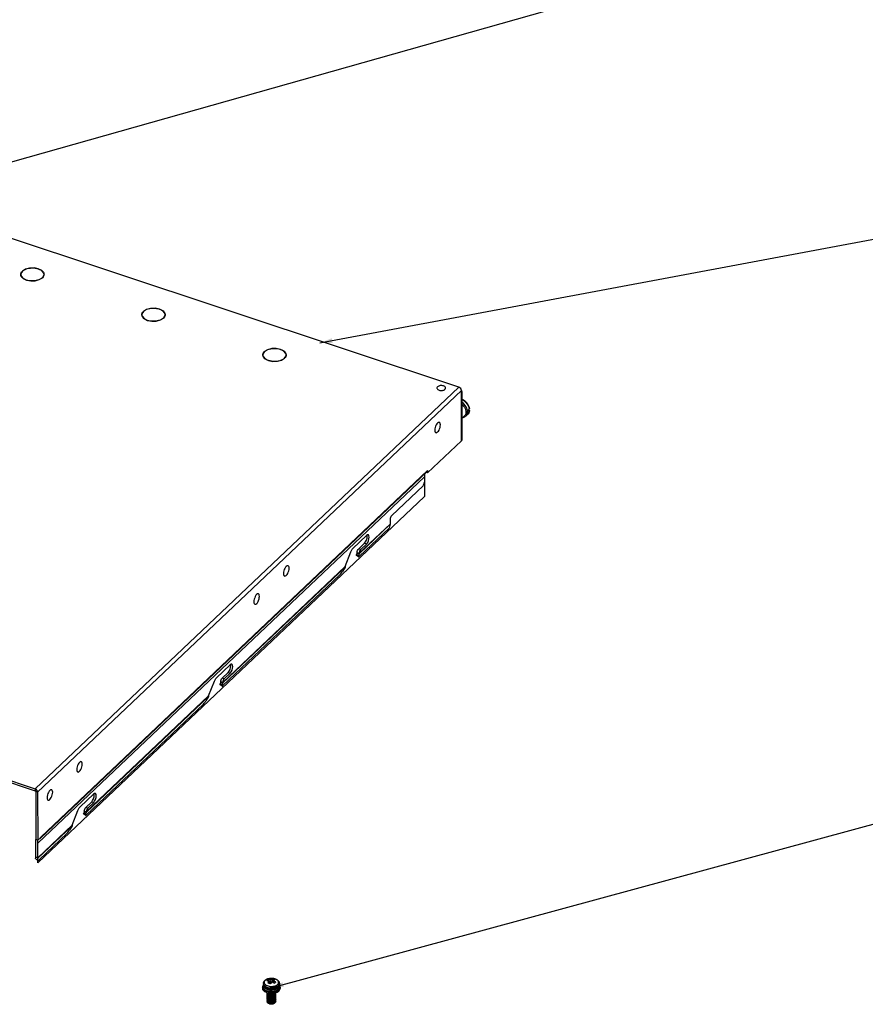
# Model space of a CAD drawing. Extents: x 0 to 1189, y 0 to 841.
# Tile 296 of 297: x 614 to 716, y 602 to 721. Entities that reach past the tile are written whole.
import ezdxf

# ---------------------------------------------------------------- set-up
doc = ezdxf.new("R2010")
doc.units = 0
doc.header["$LTSCALE"] = 65.395
doc.layers.get('0').update_dxf_attribs({"linetype": 'CONTINUOUS'})
for name, color, linetype in [('02___PRT_ALL_AXES', 7, 'CONTINUOUS'), ('03___PRT_ALL_CURVES', 7, 'CONTINUOUS'), ('03__ASM_ALL_CURVES', 7, 'CONTINUOUS'), ('03_ALL_AXES', 7, 'CONTINUOUS'), ('09_ALL_ROUNDS', 7, 'CONTINUOUS'), ('20_ALL_FEATURES', 7, 'CONTINUOUS')]:
    doc.layers.add(name, color=color, linetype=linetype)

msp = doc.modelspace()

# ---------------------------------------------------------------- linework, layer by layer
at = {"color": 2, "linetype": 'Continuous'}
for p, q in [((608.42, 702.24), (805.54, 757.94)), ((649.96, 681.62), (805.64, 710.85)), ((644.07, 603.86), (805.78, 647.83))]:
    msp.add_line(p, q, dxfattribs=at)
at = {"color": 7, "linetype": 'Continuous'}
for p, q in [((666.71, 676.27), (535.41, 719.96)), ((666.71, 676.27), (615.63, 627.86)), ((667.01, 675.88), (615.93, 627.47)), ((666.83, 676.21), (666.71, 676.27)), ((666.93, 676.12), (666.83, 676.21)), ((666.99, 676), (666.93, 676.12)), ((667.01, 675.88), (666.99, 676)), ((667.03, 669.83), (667.01, 675.88)), ((667.02, 675.87), (667.05, 675.79)), ((667.05, 675.79), (667.02, 675.71)), ((667.05, 675.71), (667.07, 669.91)), ((667.74, 673.45), (667.94, 673.64)), ((667.94, 673.4), (667.74, 673.2)), ((667.84, 673.55), (667.88, 673.53)), ((667.36, 672.78), (667.06, 672.49)), ((667.74, 672.98), (667.54, 672.78)), ((662.92, 665.94), (667.03, 669.83)), ((667.07, 669.91), (667.03, 669.83)), ((662.85, 666.07), (616.28, 621.93)), ((662.91, 666.23), (616.3, 622.05)), ((662.92, 665.94), (662.76, 665.99)), ((662.85, 666.07), (662.89, 666.11)), ((662.89, 666.11), (662.91, 666.16)), ((662.91, 666.16), (662.91, 666.23)), ((662.91, 666.23), (662.92, 665.94)), ((662.55, 665.79), (662.56, 664.84)), ((662.38, 664.38), (658.62, 660.82)), ((658.45, 659.82), (658.45, 660.36)), ((658.44, 659.76), (654.68, 656.2)), ((658.45, 659.82), (654.69, 656.26)), ((654.72, 655.89), (658.29, 659.28)), ((658.44, 659.76), (658.29, 659.28)), ((525.8, 657.74), (615.63, 627.86)), ((653.94, 656.85), (655.58, 658.41)), ((655.7, 658.48), (655.58, 658.41)), ((655.78, 658.48), (655.7, 658.48)), ((654.87, 656.72), (654.63, 656.8)), ((654.87, 656.72), (654.8, 656.63)), ((655.59, 657.39), (654.87, 656.72)), ((655.34, 657.47), (655.59, 657.39)), ((652.99, 654.65), (653.69, 656.44)), ((654.61, 655.97), (654.38, 656.11)), ((654.62, 655.84), (654.38, 655.98)), ((654.45, 656.34), (654.68, 656.2)), ((654.69, 656.26), (654.46, 656.33)), ((654.68, 656.2), (654.61, 655.97)), ((654.62, 655.84), (654.65, 655.84)), ((654.65, 655.84), (654.72, 655.89)), ((654.71, 656.38), (654.69, 656.26)), ((652.99, 654.59), (638.23, 640.61)), ((652.99, 654.65), (638.24, 640.67)), ((652.99, 654.59), (652.67, 654.06)), ((638.27, 640.3), (652.36, 653.66)), ((637.49, 641.26), (639.13, 642.82)), ((639.25, 642.89), (639.13, 642.82)), ((639.33, 642.89), (639.25, 642.89)), ((638.42, 641.12), (638.18, 641.2)), ((638.42, 641.12), (638.35, 641.04)), ((639.14, 641.8), (638.42, 641.12)), ((638.89, 641.88), (639.14, 641.8)), ((636.54, 639.06), (637.24, 640.85)), ((638.16, 640.38), (637.93, 640.52)), ((638.17, 640.25), (637.93, 640.39)), ((638, 640.75), (638.23, 640.61)), ((638.24, 640.67), (638.01, 640.74)), ((638.23, 640.61), (638.16, 640.38)), ((638.17, 640.25), (638.2, 640.25)), ((638.2, 640.25), (638.27, 640.3)), ((638.26, 640.79), (638.24, 640.67)), ((636.54, 639), (621.78, 625.02)), ((636.54, 639.06), (621.79, 625.08)), ((636.54, 639), (636.22, 638.47)), ((621.82, 624.71), (635.91, 638.07)), ((615.63, 627.86), (615.63, 627.63)), ((615.74, 627.8), (615.63, 627.86)), ((615.93, 627.47), (615.69, 627.55)), ((615.84, 627.7), (615.74, 627.8)), ((615.93, 627.47), (615.94, 621.65)), ((621.04, 625.67), (622.68, 627.22)), ((622.8, 627.3), (622.68, 627.22)), ((622.88, 627.3), (622.8, 627.3)), ((621.97, 625.53), (621.73, 625.61)), ((622.69, 626.21), (621.97, 625.53)), ((622.44, 626.29), (622.69, 626.21)), ((620.09, 623.47), (620.79, 625.26)), ((621.71, 624.79), (621.48, 624.93)), ((621.72, 624.66), (621.48, 624.8)), ((621.55, 625.16), (621.78, 625.02)), ((621.79, 625.08), (621.56, 625.15)), ((621.78, 625.02), (621.71, 624.79)), ((621.72, 624.66), (621.75, 624.66)), ((621.75, 624.66), (621.82, 624.71)), ((621.81, 625.2), (621.79, 625.08)), ((621.97, 625.53), (621.9, 625.45)), ((620.09, 623.47), (615.94, 619.54)), ((620.09, 623.41), (615.94, 619.48)), ((620.09, 623.41), (619.77, 622.87)), ((616.15, 619.34), (619.46, 622.48)), ((616.29, 621.99), (616.3, 622.05)), ((616.3, 622.05), (616.3, 621.99)), ((615.94, 621.65), (615.7, 621.73)), ((615.94, 621.65), (616.3, 621.99)), ((615.94, 619.54), (615.94, 621.65)), ((616.16, 621.85), (616.21, 621.87)), ((616.21, 621.87), (616.24, 621.89)), ((616.24, 621.89), (616.27, 621.93)), ((616.26, 621.91), (616.24, 621.89)), ((616.27, 621.93), (616.29, 621.99)), ((615.7, 619.65), (615.94, 619.51)), ((615.71, 619.38), (615.95, 619.24)), ((615.94, 619.54), (615.83, 619.57)), ((615.94, 619.48), (615.91, 619.32)), ((615.91, 619.32), (615.95, 619.24)), ((615.95, 619.24), (616.03, 619.25)), ((616.03, 619.25), (616.15, 619.34))]:
    msp.add_line(p, q, dxfattribs=at)
at = {"color": 3, "linetype": 'Continuous'}
for p, q in [((655.57, 657.83), (655.63, 658.06)), ((525.8, 657.51), (615.63, 627.63)), ((654.45, 656.34), (654.46, 656.46)), ((654.46, 656.46), (654.5, 656.59)), ((655.34, 657.47), (654.63, 656.8)), ((654.45, 656.34), (654.38, 656.11)), ((639.12, 642.24), (639.18, 642.47)), ((638.89, 641.88), (638.18, 641.2)), ((638, 640.75), (637.93, 640.52)), ((638, 640.75), (638.01, 640.87)), ((638.01, 640.87), (638.05, 641)), ((615.69, 627.55), (615.7, 621.73)), ((622.67, 626.65), (622.73, 626.88)), ((622.44, 626.29), (621.73, 625.61)), ((621.55, 625.16), (621.48, 624.93)), ((621.55, 625.16), (621.56, 625.28)), ((621.56, 625.28), (621.6, 625.41)), ((615.7, 619.65), (615.7, 621.73)), ((615.68, 619.46), (615.7, 619.62)), ((615.71, 619.38), (615.68, 619.46))]:
    msp.add_line(p, q, dxfattribs=at)
at = {"color": 7, "linetype": 'Continuous'}
for points in [[(667.06, 674.86), (667.11, 674.84), (667.27, 674.75), (667.42, 674.64), (667.56, 674.51), (667.69, 674.36), (667.79, 674.2), (667.87, 674.04), (667.93, 673.87), (667.97, 673.7)], [(667.06, 674.81), (667.13, 674.78), (667.29, 674.68), (667.43, 674.56), (667.56, 674.43), (667.68, 674.28), (667.78, 674.13), (667.86, 673.97), (667.91, 673.8), (667.94, 673.64)], [(667.74, 673.45), (667.71, 673.61), (667.65, 673.77), (667.57, 673.93), (667.48, 674.09), (667.36, 674.23), (667.23, 674.37), (667.08, 674.48), (667.06, 674.5)], [(667.06, 674.24), (667.16, 674.14), (667.27, 674.01), (667.37, 673.87), (667.45, 673.72)], [(667.45, 673.72), (667.51, 673.57), (667.54, 673.41), (667.56, 673.27), (667.54, 673.13), (667.51, 673), (667.45, 672.89), (667.37, 672.79), (667.36, 672.78)], [(667.54, 672.78), (667.58, 672.82), (667.65, 672.93), (667.71, 673.06), (667.74, 673.2)], [(667.71, 673.43), (667.72, 673.43), (667.73, 673.44), (667.74, 673.45)], [(667.71, 673.43), (667.71, 673.38), (667.72, 673.34), (667.72, 673.3)], [(667.72, 673.3), (667.72, 673.26), (667.72, 673.22), (667.71, 673.18)], [(667.71, 673.18), (667.72, 673.19), (667.73, 673.2), (667.74, 673.2)], [(667.97, 673.44), (667.94, 673.31), (667.89, 673.18), (667.82, 673.07), (667.74, 672.98)], [(667.94, 673.4), (667.91, 673.26), (667.86, 673.13), (667.78, 673.02), (667.74, 672.98)], [(667.88, 673.53), (667.91, 673.52), (667.94, 673.5), (667.96, 673.48), (667.97, 673.46), (667.97, 673.44)], [(667.94, 673.64), (667.96, 673.66), (667.97, 673.68), (667.97, 673.7)], [(667.97, 673.44), (667.96, 673.42), (667.94, 673.4)], [(667.54, 672.78), (667.43, 672.7), (667.3, 672.63), (667.17, 672.6)], [(662.38, 664.38), (662.45, 664.47), (662.51, 664.59), (662.54, 664.72), (662.56, 664.84)], [(658.45, 660.36), (658.46, 660.49), (658.5, 660.62), (658.56, 660.74), (658.62, 660.82)], [(658.44, 659.76), (658.44, 659.78), (658.45, 659.8), (658.45, 659.82)], [(655.59, 657.39), (655.71, 657.55), (655.81, 657.75), (655.87, 657.98), (655.9, 658.2)], [(655.9, 658.2), (655.87, 658.37), (655.8, 658.47), (655.78, 658.48)], [(653.69, 656.44), (653.76, 656.6), (653.85, 656.74), (653.94, 656.85)], [(654.8, 656.63), (654.74, 656.51), (654.71, 656.38)], [(654.61, 655.97), (654.6, 655.89), (654.61, 655.84), (654.62, 655.84)], [(654.69, 656.26), (654.69, 656.24), (654.69, 656.23), (654.69, 656.22), (654.69, 656.21), (654.68, 656.2)], [(652.99, 654.65), (652.99, 654.64), (652.99, 654.63), (652.99, 654.61), (652.99, 654.6), (652.99, 654.59)], [(652.36, 653.66), (652.46, 653.76), (652.56, 653.9), (652.67, 654.06)], [(639.14, 641.8), (639.25, 641.95), (639.36, 642.16), (639.42, 642.39), (639.45, 642.61)], [(639.45, 642.61), (639.42, 642.78), (639.35, 642.88), (639.33, 642.89)], [(637.24, 640.85), (637.31, 641.01), (637.4, 641.15), (637.49, 641.26)], [(638.35, 641.04), (638.29, 640.92), (638.26, 640.79)], [(638.16, 640.38), (638.15, 640.3), (638.16, 640.25), (638.17, 640.25)], [(638.24, 640.67), (638.24, 640.65), (638.24, 640.64), (638.24, 640.63), (638.24, 640.62), (638.23, 640.61)], [(636.54, 639.06), (636.54, 639.05), (636.54, 639.03), (636.54, 639.02), (636.54, 639.01), (636.54, 639)], [(635.91, 638.07), (636.01, 638.17), (636.11, 638.31), (636.22, 638.47)], [(615.93, 627.47), (615.91, 627.59), (615.84, 627.7)], [(622.69, 626.21), (622.8, 626.36), (622.91, 626.57), (622.97, 626.8), (623, 627.02)], [(623, 627.02), (622.97, 627.19), (622.9, 627.29), (622.88, 627.3)], [(620.79, 625.26), (620.86, 625.42), (620.95, 625.56), (621.04, 625.67)], [(621.71, 624.79), (621.7, 624.71), (621.71, 624.66), (621.72, 624.66)], [(621.79, 625.08), (621.79, 625.06), (621.79, 625.05), (621.79, 625.04), (621.79, 625.03), (621.78, 625.02)], [(621.9, 625.45), (621.84, 625.33), (621.81, 625.2)], [(620.09, 623.47), (620.09, 623.46), (620.09, 623.44), (620.09, 623.43), (620.09, 623.42), (620.09, 623.41)], [(619.46, 622.48), (619.56, 622.58), (619.66, 622.72), (619.77, 622.87)], [(615.94, 619.54), (615.94, 619.53), (615.94, 619.52), (615.94, 619.51)], [(615.94, 619.51), (615.94, 619.49), (615.94, 619.48)]]:
    msp.add_lwpolyline(points, dxfattribs=at)
at = {"color": 3, "linetype": 'Continuous'}
for points in [[(655.34, 657.47), (655.46, 657.63), (655.57, 657.83)], [(655.63, 658.06), (655.66, 658.28), (655.63, 658.44)], [(654.5, 656.59), (654.56, 656.71), (654.63, 656.8)], [(654.38, 655.98), (654.38, 655.98), (654.37, 656.03), (654.38, 656.11)], [(638.89, 641.88), (639.01, 642.03), (639.12, 642.24)], [(639.18, 642.47), (639.21, 642.69), (639.18, 642.85)], [(638.05, 641), (638.11, 641.12), (638.18, 641.2)], [(637.93, 640.39), (637.93, 640.39), (637.92, 640.44), (637.93, 640.52)], [(615.69, 627.55), (615.68, 627.58), (615.66, 627.61), (615.63, 627.63)], [(622.73, 626.88), (622.76, 627.1), (622.73, 627.26)], [(621.6, 625.41), (621.66, 625.53), (621.73, 625.61)], [(622.44, 626.29), (622.56, 626.44), (622.67, 626.65)], [(621.48, 624.8), (621.48, 624.8), (621.47, 624.85), (621.48, 624.93)], [(615.7, 619.62), (615.7, 619.63), (615.7, 619.65)]]:
    msp.add_lwpolyline(points, dxfattribs=at)
at = {"color": 2, "linetype": 'Continuous'}
for points in [[(651.38, 682.18), (649.96, 681.62), (651.49, 681.61)], [(645.44, 604.53), (644.07, 603.86), (645.59, 603.98)]]:
    msp.add_solid(points, dxfattribs=at)
at = {"layer": '02___PRT_ALL_AXES', "color": 2, "linetype": 'Continuous'}
for p, q in [((613.91, 689.99), (613.9, 689.87)), ((613.9, 689.87), (613.94, 689.68)), ((614.09, 690.28), (613.91, 689.99)), ((614.46, 690.51), (614.09, 690.28)), ((614.95, 690.64), (614.46, 690.51)), ((615.5, 690.66), (614.95, 690.64)), ((616.01, 690.55), (615.5, 690.66)), ((616.42, 690.35), (616.01, 690.55)), ((616.65, 690.07), (616.42, 690.35)), ((616.5, 689.48), (616.68, 689.77)), ((616.7, 689.88), (616.65, 690.07)), ((616.68, 689.77), (616.7, 689.88)), ((613.94, 689.68), (614.17, 689.4)), ((616.13, 689.25), (616.5, 689.48)), ((628.5, 685.13), (628.49, 685.02)), ((628.49, 685.02), (628.53, 684.83)), ((628.68, 685.42), (628.5, 685.13)), ((629.05, 685.65), (628.68, 685.42)), ((629.54, 685.78), (629.05, 685.65)), ((630.09, 685.8), (629.54, 685.78)), ((630.6, 685.7), (630.09, 685.8)), ((631.01, 685.49), (630.6, 685.7)), ((631.24, 685.22), (631.01, 685.49)), ((631.29, 685.02), (631.24, 685.22)), ((631.27, 684.91), (631.29, 685.02)), ((628.53, 684.83), (628.77, 684.55)), ((630.73, 684.39), (631.09, 684.62)), ((631.09, 684.62), (631.27, 684.91)), ((643.09, 680.28), (643.08, 680.16)), ((643.28, 680.57), (643.09, 680.28)), ((643.64, 680.8), (643.28, 680.57)), ((644.14, 680.93), (643.64, 680.8)), ((644.68, 680.95), (644.14, 680.93)), ((645.2, 680.84), (644.68, 680.95)), ((645.6, 680.64), (645.2, 680.84)), ((645.84, 680.36), (645.6, 680.64)), ((645.88, 680.17), (645.84, 680.36)), ((643.08, 680.16), (643.12, 679.97)), ((643.12, 679.97), (643.36, 679.69)), ((645.32, 679.54), (645.68, 679.77)), ((645.68, 679.77), (645.87, 680.06)), ((645.87, 680.06), (645.88, 680.17))]:
    msp.add_line(p, q, dxfattribs=at)
at = {"layer": '02___PRT_ALL_AXES', "color": 7, "linetype": 'Continuous'}
for p, q in [((613.9, 689.87), (613.9, 689.96)), ((613.9, 689.85), (613.9, 689.87)), ((613.92, 689.74), (613.9, 689.85)), ((613.97, 689.63), (613.92, 689.74)), ((614, 690.18), (614.09, 690.28)), ((616.7, 689.88), (616.69, 689.79)), ((614.04, 689.52), (613.97, 689.63)), ((616.38, 689.38), (616.25, 689.3)), ((616.5, 689.48), (616.38, 689.38)), ((628.49, 685.02), (628.5, 685.1)), ((628.49, 684.99), (628.49, 685.02)), ((628.51, 684.88), (628.49, 684.99)), ((628.59, 685.32), (628.68, 685.42)), ((631.29, 685.02), (631.28, 684.94)), ((628.56, 684.77), (628.51, 684.88)), ((628.64, 684.67), (628.56, 684.77)), ((630.98, 684.53), (630.84, 684.45)), ((631.09, 684.62), (630.98, 684.53)), ((643.08, 680.16), (643.09, 680.25)), ((643.19, 680.47), (643.28, 680.57)), ((643.08, 680.14), (643.08, 680.16)), ((643.1, 680.03), (643.08, 680.14)), ((643.15, 679.92), (643.1, 680.03)), ((643.23, 679.81), (643.15, 679.92)), ((645.57, 679.67), (645.43, 679.59)), ((645.68, 679.77), (645.57, 679.67)), ((645.88, 680.17), (645.87, 680.08))]:
    msp.add_line(p, q, dxfattribs=at)
for points in [[(613.9, 689.96), (613.94, 690.07), (614, 690.18)], [(614.09, 690.28), (614.21, 690.37), (614.34, 690.45)], [(614.34, 690.45), (614.5, 690.52), (614.67, 690.58), (614.85, 690.62)], [(614.85, 690.62), (615.05, 690.65), (615.25, 690.66), (615.45, 690.66)], [(615.45, 690.66), (615.64, 690.64), (615.83, 690.6), (616.01, 690.55)], [(616.01, 690.55), (616.17, 690.49), (616.32, 690.41)], [(616.32, 690.41), (616.45, 690.33), (616.55, 690.23), (616.62, 690.13)], [(616.69, 689.79), (616.65, 689.68), (616.59, 689.58), (616.5, 689.48)], [(616.62, 690.13), (616.67, 690.02), (616.69, 689.91), (616.7, 689.88)], [(614.27, 689.34), (614.14, 689.43), (614.04, 689.52)], [(614.58, 689.2), (614.42, 689.26), (614.27, 689.34)], [(615.14, 689.09), (614.95, 689.11), (614.76, 689.15), (614.58, 689.2)], [(615.74, 689.13), (615.54, 689.1), (615.34, 689.09), (615.14, 689.09)], [(616.25, 689.3), (616.09, 689.23), (615.92, 689.17), (615.74, 689.13)], [(628.5, 685.1), (628.53, 685.21), (628.59, 685.32)], [(628.68, 685.42), (628.8, 685.51), (628.93, 685.6)], [(628.93, 685.6), (629.09, 685.67), (629.26, 685.72), (629.45, 685.77)], [(629.45, 685.77), (629.64, 685.8), (629.84, 685.81), (630.04, 685.8)], [(630.04, 685.8), (630.24, 685.78), (630.42, 685.75), (630.6, 685.7)], [(630.6, 685.7), (630.77, 685.64), (630.91, 685.56)], [(630.91, 685.56), (631.04, 685.47), (631.14, 685.38), (631.22, 685.27)], [(631.22, 685.27), (631.27, 685.16), (631.29, 685.05), (631.29, 685.02)], [(628.86, 684.48), (628.74, 684.57), (628.64, 684.67)], [(629.17, 684.34), (629.01, 684.41), (628.86, 684.48)], [(629.74, 684.24), (629.54, 684.26), (629.35, 684.29), (629.17, 684.34)], [(630.33, 684.28), (630.14, 684.25), (629.94, 684.23), (629.74, 684.24)], [(630.84, 684.45), (630.69, 684.38), (630.51, 684.32), (630.33, 684.28)], [(631.28, 684.94), (631.24, 684.83), (631.18, 684.72), (631.09, 684.62)], [(643.09, 680.25), (643.12, 680.36), (643.19, 680.47)], [(643.28, 680.57), (643.39, 680.66), (643.53, 680.74)], [(643.53, 680.74), (643.68, 680.81), (643.85, 680.87), (644.04, 680.91)], [(644.04, 680.91), (644.23, 680.94), (644.43, 680.95), (644.63, 680.95)], [(644.63, 680.95), (644.83, 680.93), (645.02, 680.89), (645.2, 680.84)], [(645.2, 680.84), (645.36, 680.78), (645.51, 680.7)], [(645.51, 680.7), (645.63, 680.62), (645.73, 680.52), (645.81, 680.42)], [(645.81, 680.42), (645.86, 680.31), (645.88, 680.2), (645.88, 680.17)], [(643.46, 679.63), (643.33, 679.72), (643.23, 679.81)], [(643.77, 679.49), (643.6, 679.55), (643.46, 679.63)], [(644.33, 679.38), (644.13, 679.4), (643.94, 679.44), (643.77, 679.49)], [(644.92, 679.42), (644.73, 679.39), (644.53, 679.38), (644.33, 679.38)], [(645.43, 679.59), (645.28, 679.52), (645.11, 679.46), (644.92, 679.42)], [(645.87, 680.08), (645.84, 679.97), (645.77, 679.87), (645.68, 679.77)], [(664.35, 672.04), (664.31, 672.05), (664.23, 672.02), (664.14, 671.96), (664.05, 671.86), (663.97, 671.73), (663.9, 671.58), (663.85, 671.41), (663.82, 671.25), (663.8, 671.1)], [(664.48, 671.74), (664.46, 671.87), (664.43, 671.96), (664.38, 672.03), (664.35, 672.04)], [(663.8, 671.1), (663.82, 670.97), (663.85, 670.87), (663.9, 670.81), (663.93, 670.8)], [(663.93, 670.8), (663.97, 670.79), (664.05, 670.81), (664.14, 670.88), (664.23, 670.98), (664.31, 671.11), (664.38, 671.26), (664.43, 671.42), (664.46, 671.58), (664.48, 671.74)], [(646.11, 654.76), (646.07, 654.76), (645.99, 654.74), (645.9, 654.68), (645.81, 654.58), (645.73, 654.44), (645.66, 654.29), (645.61, 654.13), (645.58, 653.97), (645.57, 653.82)], [(645.69, 653.51), (645.74, 653.5), (645.82, 653.53), (645.9, 653.59), (645.99, 653.69), (646.07, 653.82), (646.14, 653.97), (646.19, 654.14), (646.23, 654.3), (646.24, 654.45)], [(646.24, 654.45), (646.23, 654.58), (646.19, 654.68), (646.14, 654.74), (646.11, 654.76)], [(645.57, 653.82), (645.58, 653.69), (645.61, 653.59), (645.67, 653.52), (645.69, 653.51)], [(642.53, 651.37), (642.49, 651.37), (642.41, 651.35), (642.32, 651.29), (642.24, 651.19), (642.16, 651.06), (642.09, 650.9), (642.03, 650.74), (642, 650.58), (641.99, 650.43)], [(642.12, 650.12), (642.16, 650.12), (642.24, 650.14), (642.33, 650.2), (642.41, 650.3), (642.49, 650.43), (642.56, 650.58), (642.62, 650.75), (642.65, 650.91), (642.66, 651.06)], [(642.66, 651.06), (642.65, 651.19), (642.62, 651.29), (642.56, 651.35), (642.53, 651.37)], [(641.99, 650.43), (642, 650.3), (642.04, 650.2), (642.09, 650.14), (642.12, 650.12)], [(621.18, 631.13), (621.14, 631.14), (621.06, 631.12), (620.98, 631.05), (620.89, 630.95), (620.81, 630.82), (620.74, 630.67), (620.69, 630.51), (620.65, 630.34), (620.64, 630.19)], [(620.77, 629.89), (620.81, 629.88), (620.89, 629.9), (620.98, 629.97), (621.06, 630.07), (621.14, 630.2), (621.21, 630.35), (621.27, 630.51), (621.3, 630.68), (621.31, 630.83)], [(621.31, 630.83), (621.3, 630.96), (621.27, 631.06), (621.21, 631.12), (621.18, 631.13)], [(620.64, 630.19), (620.65, 630.06), (620.69, 629.96), (620.74, 629.9), (620.77, 629.89)], [(617.61, 627.74), (617.57, 627.75), (617.49, 627.73), (617.4, 627.66), (617.31, 627.56), (617.23, 627.43), (617.16, 627.28), (617.11, 627.12), (617.08, 626.95), (617.06, 626.8)], [(617.06, 626.8), (617.08, 626.67), (617.11, 626.57), (617.16, 626.51), (617.19, 626.5)], [(617.19, 626.5), (617.23, 626.49), (617.31, 626.51), (617.4, 626.58), (617.49, 626.68), (617.57, 626.81), (617.64, 626.96), (617.69, 627.12), (617.72, 627.29), (617.74, 627.44)], [(617.74, 627.44), (617.72, 627.57), (617.69, 627.67), (617.64, 627.73), (617.61, 627.74)]]:
    msp.add_lwpolyline(points, dxfattribs=at)
at = {"layer": '02___PRT_ALL_AXES', "color": 2, "linetype": 'Continuous'}
for points in [[(614.17, 689.4), (614.58, 689.2), (615.1, 689.1), (615.64, 689.11), (616.13, 689.25)], [(628.77, 684.55), (629.17, 684.34), (629.69, 684.24), (630.23, 684.26), (630.73, 684.39)], [(643.36, 679.69), (643.77, 679.49), (644.28, 679.39), (644.83, 679.4), (645.32, 679.54)]]:
    msp.add_lwpolyline(points, dxfattribs=at)
at = {"layer": '03___PRT_ALL_CURVES', "color": 4, "linetype": 'Continuous'}
for p, q in [((615.94, 621.3), (662.56, 665.48)), ((662.56, 665.48), (662.56, 663.12)), ((615.95, 618.95), (662.56, 663.12)), ((615.95, 618.95), (615.94, 621.3))]:
    msp.add_line(p, q, dxfattribs=at)
at = {"layer": '03__ASM_ALL_CURVES', "color": 4, "linetype": 'Continuous'}
for points in [[(664.13, 676.33), (664.09, 676.28), (664.06, 676.22), (664.06, 676.16), (664.07, 676.11), (664.11, 676.05), (664.16, 676), (664.23, 675.96), (664.31, 675.93), (664.41, 675.9), (664.51, 675.89), (664.61, 675.89), (664.71, 675.89), (664.81, 675.91), (664.9, 675.94), (664.97, 675.98), (665.03, 676.03)], [(665.03, 676.03), (665.08, 676.08), (665.1, 676.14), (665.11, 676.2), (665.09, 676.25), (665.06, 676.31), (665, 676.36), (664.94, 676.4), (664.85, 676.43), (664.76, 676.46), (664.66, 676.47), (664.56, 676.47), (664.45, 676.47), (664.36, 676.45), (664.27, 676.42), (664.19, 676.38), (664.13, 676.33)]]:
    msp.add_lwpolyline(points, dxfattribs=at)
at = {"layer": '03_ALL_AXES', "color": 7, "linetype": 'Continuous'}
for p, q in [((643.14, 604.39), (643.14, 604.27)), ((645.07, 604.4), (645.07, 604.28))]:
    msp.add_line(p, q, dxfattribs=at)
at = {"layer": '09_ALL_ROUNDS', "color": 7, "linetype": 'Continuous'}
for p, q in [((643.15, 604.19), (643.14, 604.27)), ((643.14, 604.27), (643.14, 604.24)), ((644.14, 605.01), (644.01, 605.01)), ((644.27, 605.01), (644.14, 605.01)), ((644.39, 604.99), (644.27, 605.01)), ((644.51, 604.96), (644.39, 604.99)), ((644.81, 604.23), (644.85, 604.27)), ((644.85, 604.27), (644.89, 604.31)), ((644.89, 604.31), (644.93, 604.36)), ((645.07, 604.28), (645.06, 604.19)), ((645.07, 604.4), (645.07, 604.4)), ((643.18, 604.1), (643.15, 604.19)), ((643.74, 603.7), (643.61, 603.74)), ((643.88, 603.67), (643.74, 603.7)), ((644.58, 603.73), (644.44, 603.7)), ((644.51, 603.79), (644.64, 603.83)), ((644.7, 603.79), (644.58, 603.73)), ((644.64, 603.83), (644.75, 603.88)), ((644.88, 604.08), (644.93, 604.12))]:
    msp.add_line(p, q, dxfattribs=at)
for points in [[(643.14, 604.39), (643.15, 604.49), (643.18, 604.58), (643.23, 604.66), (643.31, 604.75)], [(643.14, 604.39), (643.14, 604.36), (643.16, 604.29), (643.2, 604.21), (643.26, 604.14)], [(643.14, 604.24), (643.16, 604.16), (643.2, 604.08), (643.26, 604.01), (643.34, 603.94), (643.44, 603.88)], [(643.35, 604.77), (643.32, 604.73), (643.28, 604.68), (643.25, 604.63), (643.23, 604.56), (643.23, 604.49), (643.25, 604.42)], [(643.25, 604.42), (643.28, 604.35), (643.34, 604.29)], [(643.31, 604.75), (643.4, 604.82), (643.51, 604.89), (643.63, 604.94), (643.76, 604.98), (643.9, 605), (644.05, 605.01), (644.19, 605.01), (644.33, 605), (644.47, 604.97), (644.59, 604.93), (644.71, 604.88), (644.82, 604.82), (644.91, 604.74), (644.98, 604.66), (645.03, 604.58), (645.06, 604.49), (645.07, 604.4)], [(643.34, 604.29), (643.41, 604.23), (643.49, 604.17), (643.59, 604.13), (643.7, 604.09), (643.82, 604.06), (643.94, 604.04), (644.07, 604.03), (644.2, 604.04), (644.33, 604.05), (644.45, 604.07), (644.56, 604.11), (644.66, 604.15), (644.74, 604.19), (644.81, 604.23)], [(644.01, 605.01), (643.88, 605), (643.76, 604.97), (643.65, 604.94), (643.55, 604.9), (643.47, 604.86), (643.4, 604.81), (643.35, 604.77)], [(644.93, 604.36), (644.96, 604.42), (644.97, 604.48), (644.97, 604.55), (644.96, 604.62), (644.92, 604.69), (644.87, 604.76), (644.8, 604.82), (644.72, 604.87), (644.62, 604.92), (644.51, 604.96)], [(644.93, 604.12), (644.97, 604.16), (645.01, 604.22), (645.04, 604.28), (645.06, 604.35), (645.07, 604.4)], [(644.93, 604), (645, 604.07), (645.04, 604.15), (645.06, 604.23), (645.07, 604.28)], [(643.61, 603.74), (643.49, 603.79), (643.39, 603.86), (643.3, 603.93), (643.23, 604.01), (643.18, 604.1)], [(643.26, 604.14), (643.34, 604.07), (643.43, 604.01), (643.54, 603.96), (643.66, 603.92), (643.79, 603.88), (643.93, 603.86), (644.07, 603.86), (644.21, 603.86), (644.35, 603.87), (644.48, 603.9), (644.61, 603.94), (644.72, 603.98), (644.81, 604.03), (644.88, 604.08)], [(643.44, 603.88), (643.55, 603.83), (643.68, 603.79), (643.81, 603.76), (643.95, 603.74), (644.09, 603.74), (644.24, 603.74), (644.38, 603.76), (644.51, 603.79)], [(644.44, 603.7), (644.3, 603.67), (644.16, 603.66), (644.02, 603.66), (643.88, 603.67)], [(644.9, 603.92), (644.81, 603.85), (644.7, 603.79)], [(644.75, 603.88), (644.85, 603.93), (644.93, 604)], [(645.06, 604.19), (645.03, 604.1), (644.98, 604.01), (644.9, 603.92)]]:
    msp.add_lwpolyline(points, dxfattribs=at)
at = {"layer": '20_ALL_FEATURES', "color": 7, "linetype": 'Continuous'}
for p, q in [((643.74, 604.87), (643.74, 604.69)), ((643.86, 604.66), (643.86, 604.38)), ((644.02, 604.39), (643.86, 604.44)), ((644.04, 604.83), (644.04, 604.41)), ((644.22, 604.55), (644.21, 604.54)), ((644.22, 604.94), (644.22, 604.55)), ((644.34, 604.51), (644.22, 604.55)), ((644.34, 604.73), (644.34, 604.47)), ((643.05, 603.93), (643.06, 603.78)), ((643.14, 604.13), (643.14, 603.93)), ((643.57, 603.28), (643.72, 603.24)), ((643.64, 603.1), (643.61, 603.14)), ((644.36, 603.21), (644.52, 603.24)), ((644.53, 603.09), (644.47, 603.05)), ((644.57, 603.14), (644.53, 603.09)), ((644.6, 603.2), (644.57, 603.14)), ((644.6, 603.19), (644.61, 603.16)), ((644.61, 603.16), (644.61, 603.1)), ((645.07, 604.13), (645.07, 603.93)), ((645.15, 603.93), (645.16, 603.79)), ((643.61, 602.95), (643.62, 602.98)), ((643.76, 601.99), (643.7, 602.03)), ((643.78, 602.42), (643.71, 602.45)), ((643.77, 602.41), (643.74, 602.44)), ((643.82, 602.38), (643.77, 602.41)), ((643.85, 602.39), (643.78, 602.42)), ((644.45, 602.61), (644.38, 602.57)), ((644.51, 602.65), (644.45, 602.61)), ((644.51, 602.5), (644.45, 602.46)), ((644.52, 602.95), (644.46, 602.9)), ((644.52, 602.8), (644.46, 602.75)), ((644.55, 602.4), (644.5, 602.35)), ((644.55, 602.25), (644.5, 602.2)), ((644.56, 602.7), (644.51, 602.65)), ((644.56, 602.55), (644.51, 602.5)), ((644.57, 602.99), (644.52, 602.95)), ((644.56, 602.85), (644.52, 602.8)), ((644.59, 602.45), (644.55, 602.4)), ((644.59, 602.75), (644.56, 602.7)), ((644.61, 602.8), (644.59, 602.75)), ((644.61, 602.5), (644.59, 602.45))]:
    msp.add_line(p, q, dxfattribs=at)
for points in [[(643.56, 604.7), (643.59, 604.74), (643.62, 604.77), (643.65, 604.8)], [(643.86, 604.66), (643.84, 604.67), (643.81, 604.67), (643.77, 604.68), (643.73, 604.69), (643.69, 604.69), (643.65, 604.7), (643.61, 604.7), (643.56, 604.7)], [(643.65, 604.8), (643.68, 604.82), (643.71, 604.85), (643.74, 604.87)], [(643.68, 604.43), (643.71, 604.47), (643.74, 604.5), (643.76, 604.53), (643.78, 604.56), (643.79, 604.58), (643.81, 604.6), (643.82, 604.61), (643.84, 604.63), (643.85, 604.65), (643.86, 604.66)], [(643.89, 604.37), (643.84, 604.39), (643.78, 604.41), (643.73, 604.42), (643.68, 604.43)], [(643.74, 604.87), (643.79, 604.87), (643.83, 604.87), (643.87, 604.86), (643.91, 604.86), (643.95, 604.85), (643.98, 604.84), (644.02, 604.84), (644.04, 604.83)], [(643.99, 604.33), (643.94, 604.35), (643.89, 604.37)], [(644.14, 604.53), (644.12, 604.51), (644.11, 604.5), (644.09, 604.48), (644.08, 604.46), (644.06, 604.43), (644.04, 604.4), (644.01, 604.37), (643.99, 604.33)], [(644.04, 604.83), (644.06, 604.84), (644.07, 604.85), (644.08, 604.86), (644.1, 604.87), (644.11, 604.88), (644.13, 604.89), (644.15, 604.91), (644.17, 604.92), (644.2, 604.93), (644.22, 604.94)], [(644.16, 604.56), (644.15, 604.55), (644.14, 604.53)], [(644.29, 604.5), (644.26, 604.52), (644.22, 604.54), (644.19, 604.55), (644.16, 604.56)], [(644.22, 604.94), (644.27, 604.93), (644.32, 604.92), (644.37, 604.9), (644.42, 604.88), (644.47, 604.86), (644.52, 604.84)], [(644.38, 604.46), (644.33, 604.48), (644.29, 604.5)], [(644.52, 604.84), (644.5, 604.83), (644.47, 604.82), (644.45, 604.8), (644.43, 604.79), (644.41, 604.78), (644.4, 604.77), (644.38, 604.76), (644.37, 604.75), (644.36, 604.74), (644.34, 604.73)], [(644.34, 604.73), (644.37, 604.72), (644.4, 604.71), (644.44, 604.69), (644.47, 604.67), (644.51, 604.65), (644.55, 604.63), (644.6, 604.6), (644.64, 604.57)], [(644.47, 604.4), (644.42, 604.43), (644.38, 604.46)], [(644.55, 604.5), (644.52, 604.47), (644.49, 604.44), (644.47, 604.4)], [(644.64, 604.57), (644.61, 604.55), (644.58, 604.52), (644.55, 604.5)], [(643.05, 603.93), (643.06, 603.97), (643.08, 604.06), (643.13, 604.15), (643.14, 604.16)], [(643.57, 603.42), (643.43, 603.47), (643.32, 603.54), (643.22, 603.61), (643.14, 603.69), (643.09, 603.78), (643.06, 603.87), (643.05, 603.93)], [(643.57, 603.28), (643.43, 603.33), (643.32, 603.39), (643.22, 603.47), (643.14, 603.55), (643.09, 603.64), (643.06, 603.73), (643.06, 603.78)], [(643.14, 604.13), (643.14, 604.17), (643.15, 604.19)], [(643.61, 603.67), (643.49, 603.71), (643.38, 603.77), (643.29, 603.84), (643.22, 603.92), (643.17, 604), (643.15, 604.08), (643.14, 604.13)], [(643.61, 603.46), (643.5, 603.51), (643.39, 603.56), (643.3, 603.63), (643.23, 603.7), (643.18, 603.77), (643.15, 603.85), (643.14, 603.93)], [(643.57, 603.42), (643.72, 603.38), (643.87, 603.35), (644.04, 603.34), (644.2, 603.34), (644.36, 603.36), (644.52, 603.39)], [(643.61, 603.14), (643.6, 603.19), (643.61, 603.24), (643.62, 603.26)], [(643.6, 603.05), (643.61, 603.1), (643.62, 603.12)], [(643.63, 602.96), (643.61, 603), (643.6, 603.05)], [(643.61, 603.67), (643.75, 603.63), (643.89, 603.6), (644.04, 603.59), (644.19, 603.59), (644.34, 603.61), (644.48, 603.64)], [(643.88, 603.4), (643.74, 603.43), (643.61, 603.46)], [(643.74, 603.16), (643.68, 603.2), (643.64, 603.24), (643.62, 603.26)], [(643.73, 603.02), (643.68, 603.06), (643.64, 603.1)], [(643.72, 603.24), (643.87, 603.21), (644.04, 603.2), (644.2, 603.2), (644.36, 603.21)], [(644.44, 603.18), (644.41, 603.15), (644.35, 603.12), (644.29, 603.09), (644.22, 603.07), (644.15, 603.06), (644.08, 603.05), (644.01, 603.06), (643.94, 603.07), (643.87, 603.08), (643.82, 603.11), (643.77, 603.14), (643.74, 603.16)], [(643.88, 603.11), (643.81, 603.13), (643.74, 603.16)], [(644.31, 603.4), (644.16, 603.39), (644.02, 603.39), (643.88, 603.4)], [(644.32, 603.13), (644.24, 603.11), (644.15, 603.09), (644.06, 603.09), (643.97, 603.1), (643.88, 603.11)], [(644.7, 603.5), (644.58, 603.46), (644.45, 603.42), (644.31, 603.4)], [(644.47, 603.2), (644.4, 603.16), (644.32, 603.13)], [(644.47, 603.05), (644.4, 603.01), (644.32, 602.98)], [(644.44, 603.04), (644.41, 603.01), (644.35, 602.97)], [(644.53, 603.25), (644.53, 603.24), (644.47, 603.2)], [(644.48, 603.64), (644.62, 603.67), (644.74, 603.73), (644.84, 603.79), (644.93, 603.86), (645, 603.93), (645.04, 604.01), (645.06, 604.1), (645.07, 604.13)], [(644.52, 603.39), (644.67, 603.43), (644.8, 603.49), (644.91, 603.55), (645.01, 603.63), (645.08, 603.71), (645.13, 603.8), (645.15, 603.89), (645.15, 603.93)], [(644.52, 603.24), (644.67, 603.29), (644.8, 603.34), (644.91, 603.41), (645.01, 603.48), (645.08, 603.57), (645.13, 603.66), (645.15, 603.75), (645.16, 603.79)], [(644.61, 603.1), (644.6, 603.05), (644.57, 602.99)], [(644.61, 603.27), (644.61, 603.25), (644.6, 603.2)], [(644.6, 603.05), (644.61, 603.01), (644.61, 602.95)], [(645.07, 603.93), (645.05, 603.84), (645.02, 603.76), (644.97, 603.69), (644.89, 603.62), (644.8, 603.56), (644.7, 603.5)], [(645.07, 604.13), (645.06, 604.18), (645.06, 604.2)], [(645.15, 603.93), (645.15, 603.98), (645.12, 604.08), (645.07, 604.16), (645.06, 604.17)], [(643.63, 602.82), (643.61, 602.86), (643.6, 602.91), (643.61, 602.95)], [(643.63, 602.67), (643.61, 602.72), (643.6, 602.77), (643.61, 602.81), (643.62, 602.83)], [(643.63, 602.53), (643.61, 602.58), (643.6, 602.63), (643.61, 602.67), (643.62, 602.69)], [(643.62, 602.39), (643.6, 602.44), (643.6, 602.49), (643.61, 602.53), (643.62, 602.54)], [(643.62, 602.25), (643.6, 602.3), (643.6, 602.34), (643.62, 602.39), (643.62, 602.4)], [(643.7, 602.03), (643.65, 602.07), (643.62, 602.11), (643.6, 602.16), (643.6, 602.2), (643.62, 602.25), (643.62, 602.25)], [(643.71, 602.31), (643.66, 602.35), (643.62, 602.39)], [(643.7, 602.17), (643.66, 602.21), (643.62, 602.25)], [(643.73, 602.88), (643.67, 602.91), (643.63, 602.96)], [(643.72, 602.74), (643.67, 602.77), (643.63, 602.82)], [(643.72, 602.59), (643.67, 602.63), (643.63, 602.67)], [(643.71, 602.45), (643.66, 602.49), (643.63, 602.53)], [(644.5, 602.2), (644.43, 602.16), (644.36, 602.13), (644.28, 602.1), (644.19, 602.09), (644.1, 602.08), (644.01, 602.08), (643.92, 602.09), (643.84, 602.11), (643.77, 602.14), (643.7, 602.17)], [(644.5, 602.35), (644.44, 602.31), (644.37, 602.28), (644.28, 602.25), (644.2, 602.23), (644.11, 602.22), (644.01, 602.22), (643.93, 602.23), (643.84, 602.25), (643.77, 602.28), (643.71, 602.31)], [(643.86, 602.68), (643.79, 602.7), (643.72, 602.74)], [(643.86, 602.54), (643.78, 602.56), (643.72, 602.59)], [(643.88, 602.97), (643.8, 602.99), (643.73, 603.02)], [(643.87, 602.82), (643.79, 602.85), (643.73, 602.88)], [(644.35, 602.97), (644.29, 602.95), (644.22, 602.93), (644.15, 602.92), (644.08, 602.91), (644.01, 602.91), (643.94, 602.92), (643.87, 602.94), (643.82, 602.96), (643.77, 602.99), (643.74, 603.01)], [(643.81, 602.82), (643.77, 602.85), (643.74, 602.87)], [(643.81, 602.67), (643.77, 602.7), (643.74, 602.73)], [(643.81, 602.53), (643.77, 602.56), (643.74, 602.58)], [(644.44, 602.31), (644.41, 602.28), (644.36, 602.25), (644.29, 602.22), (644.23, 602.2), (644.15, 602.19), (644.08, 602.19), (644.01, 602.19), (643.94, 602.2), (643.87, 602.22), (643.82, 602.24), (643.77, 602.27), (643.74, 602.29)], [(644.44, 602.16), (644.41, 602.14), (644.36, 602.11), (644.29, 602.08), (644.23, 602.06), (644.15, 602.05), (644.08, 602.04), (644.01, 602.04), (643.94, 602.05), (643.87, 602.07), (643.82, 602.09), (643.77, 602.12), (643.75, 602.15)], [(644.55, 602.1), (644.49, 602.05), (644.43, 602.01), (644.35, 601.98), (644.27, 601.96), (644.18, 601.94), (644.09, 601.93), (644, 601.94), (643.91, 601.95), (643.83, 601.97), (643.76, 601.99)], [(644.45, 601.99), (644.41, 601.96), (644.35, 601.93), (644.29, 601.9), (644.22, 601.89), (644.15, 601.88), (644.07, 601.88), (644, 601.89), (643.93, 601.9), (643.86, 601.93), (643.81, 601.96), (643.76, 601.99), (643.76, 601.99)], [(644.35, 602.83), (644.29, 602.8), (644.22, 602.78), (644.15, 602.77), (644.07, 602.77), (644, 602.77), (643.93, 602.78), (643.87, 602.8), (643.81, 602.82)], [(644.36, 602.69), (644.29, 602.66), (644.23, 602.64), (644.15, 602.63), (644.08, 602.62), (644, 602.62), (643.93, 602.63), (643.87, 602.65), (643.81, 602.67)], [(644.36, 602.54), (644.29, 602.51), (644.23, 602.49), (644.15, 602.48), (644.08, 602.48), (644, 602.48), (643.93, 602.49), (643.87, 602.51), (643.81, 602.53)], [(644.44, 602.45), (644.41, 602.43), (644.36, 602.4), (644.29, 602.37), (644.23, 602.35), (644.15, 602.34), (644.08, 602.33), (644.01, 602.33), (643.94, 602.34), (643.87, 602.36), (643.82, 602.38)], [(644.45, 602.46), (644.37, 602.42), (644.29, 602.4), (644.2, 602.38), (644.11, 602.37), (644.02, 602.37), (643.93, 602.38), (643.85, 602.39)], [(644.31, 602.69), (644.22, 602.67), (644.13, 602.66), (644.04, 602.66), (643.95, 602.66), (643.86, 602.68)], [(644.38, 602.57), (644.3, 602.54), (644.21, 602.52), (644.12, 602.51), (644.03, 602.51), (643.94, 602.52), (643.86, 602.54)], [(644.31, 602.84), (644.23, 602.82), (644.14, 602.8), (644.04, 602.8), (643.96, 602.81), (643.87, 602.82)], [(644.32, 602.98), (644.23, 602.96), (644.14, 602.95), (644.05, 602.95), (643.96, 602.95), (643.88, 602.97)], [(644.46, 602.9), (644.39, 602.87), (644.31, 602.84)], [(644.46, 602.75), (644.39, 602.72), (644.31, 602.69)], [(644.44, 602.89), (644.41, 602.86), (644.35, 602.83)], [(644.44, 602.75), (644.41, 602.72), (644.36, 602.69)], [(644.44, 602.6), (644.41, 602.57), (644.36, 602.54)], [(644.45, 601.99), (644.49, 602.03), (644.5, 602.06)], [(644.61, 602.35), (644.59, 602.3), (644.55, 602.25)], [(644.6, 602.33), (644.61, 602.32), (644.62, 602.26), (644.61, 602.2), (644.59, 602.15), (644.55, 602.1)], [(644.61, 602.95), (644.6, 602.9), (644.56, 602.85)], [(644.61, 602.65), (644.59, 602.6), (644.56, 602.55)], [(644.6, 602.91), (644.61, 602.86), (644.61, 602.8)], [(644.6, 602.75), (644.61, 602.71), (644.61, 602.65)], [(644.6, 602.62), (644.6, 602.61), (644.61, 602.56), (644.61, 602.5)], [(644.6, 602.47), (644.6, 602.46), (644.62, 602.41), (644.61, 602.35)]]:
    msp.add_lwpolyline(points, dxfattribs=at)

doc.saveas('drawing.dxf')
